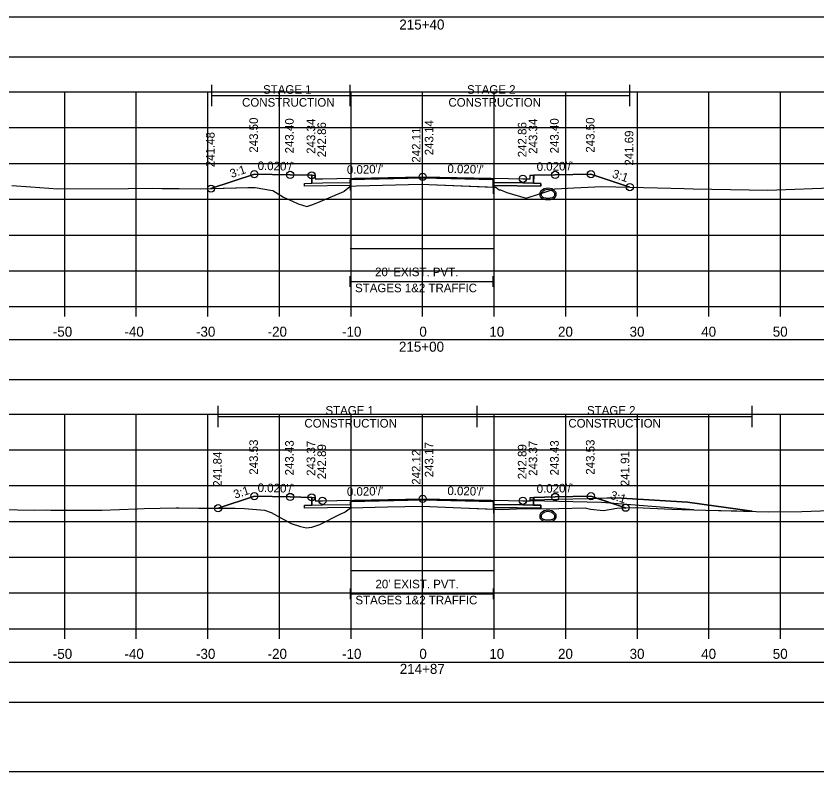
# Model space of a CAD drawing. Extents: x 1369627 to 1374022, y 380035 to 398173.
# Drawn here: x 1372041.7 to 1372153.5, y 383456.2 to 383561.8 of the extents above; entities that cross this region are included whole.
import ezdxf

# ---------------------------------------------------------------- set-up
doc = ezdxf.new("R2010")
doc.units = 0
for name, color, linetype in [('Default', 7, 'Continuous'), ('R_Alt Surface', 7, 'Continuous'), ('R_Axis', 7, 'Continuous'), ('R_Axis Annot', 7, 'Continuous'), ('R_Border', 7, 'Continuous'), ('R_Drive', 7, 'Continuous'), ('R_Exist Surface', 7, 'Continuous'), ('R_Fin Surface', 7, 'Continuous'), ('R_Grid', 7, 'Continuous'), ('R_MOT', 7, 'Continuous'), ('R_No Plot', 7, 'Continuous'), ('R_Water', 7, 'Continuous'), ('R_Xsect Elev', 7, 'Continuous'), ('R_Xsect Slope', 7, 'Continuous'), ('T_Vehicle Path Lt Minor', 7, 'Continuous'), ('T_Vehicle Path Rt', 7, 'Continuous')]:
    doc.layers.add(name, color=color, linetype=linetype)

msp = doc.modelspace()

# ---------------------------------------------------------------- linework, layer by layer
at = {"layer": 'Default'}
for p, q in [((1372088.39, 383523.92), (1372088.39, 383525.42)), ((1372108.39, 383523.92), (1372108.39, 383525.42)), ((1372088.39, 383524.67), (1372108.39, 383524.67)), ((1372088.44, 383480.32), (1372088.44, 383481.82)), ((1372108.44, 383480.32), (1372108.44, 383481.82)), ((1372088.44, 383481.07), (1372108.44, 383481.07))]:
    msp.add_line(p, q, dxfattribs=at)
for points in [[(1371948.53, 383556.06), (1372248.53, 383556.06), (1372248.53, 383561.58), (1371948.53, 383561.58)], [(1371948.53, 383511.01), (1372248.53, 383511.01), (1372248.53, 383516.53), (1371948.53, 383516.53)], [(1371948.53, 383465.92), (1372248.53, 383465.92), (1372248.53, 383471.44), (1371948.53, 383471.44)]]:
    msp.add_lwpolyline(points, close=True, dxfattribs=at)
at = {"layer": 'R_Alt Surface'}
for points in [[(1372083.03, 383539.51), (1372083.03, 383538.41), (1372084.53, 383538.44), (1372088.39, 383538.52), (1372088.39, 383538.94), (1372098.53, 383539.14), (1372108.39, 383538.94), (1372108.39, 383538.53), (1372112.53, 383538.44), (1372114.03, 383538.41), (1372114.03, 383539.51)], [(1372083.03, 383494.53), (1372083.03, 383493.44), (1372084.53, 383493.47), (1372088.44, 383493.54), (1372088.44, 383493.96), (1372098.53, 383494.16), (1372108.44, 383493.97), (1372108.44, 383493.55), (1372112.53, 383493.47), (1372114.03, 383493.44), (1372114.03, 383494.53)]]:
    msp.add_lwpolyline(points, dxfattribs=at)
for points in [[(1372082.03, 383538.39), (1372083.03, 383538.41), (1372084.53, 383538.44), (1372088.39, 383538.52), (1372088.39, 383538.1), (1372082.03, 383537.98)], [(1372115.03, 383538.39), (1372114.03, 383538.41), (1372112.53, 383538.44), (1372108.39, 383538.53), (1372108.39, 383538.11), (1372115.03, 383537.98)], [(1372082.03, 383493.42), (1372083.03, 383493.44), (1372084.53, 383493.47), (1372088.44, 383493.54), (1372088.44, 383493.13), (1372082.03, 383493)], [(1372115.03, 383493.42), (1372114.03, 383493.44), (1372112.53, 383493.47), (1372108.44, 383493.55), (1372108.44, 383493.13), (1372115.03, 383493)]]:
    msp.add_lwpolyline(points, close=True, dxfattribs=at)
at = {"layer": 'R_Axis'}
for p, q in [((1371948.53, 383521.17), (1372248.53, 383521.17)), ((1372048.53, 383519.77), (1372048.53, 383521.17)), ((1372058.53, 383519.77), (1372058.53, 383521.17)), ((1372068.53, 383519.77), (1372068.53, 383521.17)), ((1372078.53, 383519.77), (1372078.53, 383521.17)), ((1372088.53, 383519.77), (1372088.53, 383521.17)), ((1372098.53, 383519.77), (1372098.53, 383521.17)), ((1372108.53, 383519.77), (1372108.53, 383521.17)), ((1372118.53, 383519.77), (1372118.53, 383521.17)), ((1372128.53, 383519.77), (1372128.53, 383521.17)), ((1372138.53, 383519.77), (1372138.53, 383521.17)), ((1372148.53, 383519.77), (1372148.53, 383521.17)), ((1371948.53, 383476.17), (1372248.53, 383476.17)), ((1372048.53, 383474.77), (1372048.53, 383476.17)), ((1372058.53, 383474.77), (1372058.53, 383476.17)), ((1372068.53, 383474.77), (1372068.53, 383476.17)), ((1372078.53, 383474.77), (1372078.53, 383476.17)), ((1372088.53, 383474.77), (1372088.53, 383476.17)), ((1372098.53, 383474.77), (1372098.53, 383476.17)), ((1372108.53, 383474.77), (1372108.53, 383476.17)), ((1372118.53, 383474.77), (1372118.53, 383476.17)), ((1372128.53, 383474.77), (1372128.53, 383476.17)), ((1372138.53, 383474.77), (1372138.53, 383476.17)), ((1372148.53, 383474.77), (1372148.53, 383476.17))]:
    msp.add_line(p, q, dxfattribs=at)
at = {"layer": 'R_Border'}
msp.add_line((1372256.71, 383456.17), (1371940.53, 383456.17), dxfattribs=at)
at = {"layer": 'R_Drive'}
msp.add_line((1372135.51, 383493.85), (1372144.55, 383492.58), dxfattribs=at)
for points in [[(1372113.53, 383494.03), (1372113.53, 383494.2), (1372125.53, 383494.44)], [(1372125.53, 383494.44), (1372135.51, 383493.85), (1372135.51, 383493.85)]]:
    msp.add_lwpolyline(points, dxfattribs=at)
at = {"layer": 'R_Exist Surface'}
for points in [[(1372041.14, 383538.08), (1372043.79, 383537.89), (1372047.55, 383537.62), (1372057.4, 383537.67), (1372060.85, 383537.72), (1372062.1, 383537.67), (1372064.54, 383537.68), (1372067.55, 383537.61), (1372074.1, 383537.81), (1372075.12, 383537.81), (1372077.56, 383537.38), (1372077.61, 383537.38), (1372079.07, 383536.47), (1372080.37, 383535.9), (1372081.16, 383535.55), (1372082.36, 383535.16), (1372083.19, 383535.43), (1372084.23, 383535.83), (1372087.51, 383537.26), (1372087.57, 383537.29), (1372088.36, 383537.93), (1372088.45, 383538.01), (1372089.3, 383538.03), (1372098.39, 383538.28), (1372099.4, 383538.24), (1372108.74, 383537.86), (1372108.75, 383537.86), (1372109.23, 383537.48), (1372109.39, 383537.46), (1372110.31, 383537.12), (1372112.98, 383536.32), (1372113.41, 383536.44), (1372114.59, 383536.81), (1372117.03, 383537.64), (1372119.63, 383537.78), (1372123.58, 383537.96), (1372131.35, 383537.75), (1372135.05, 383537.65), (1372136.3, 383537.61), (1372146.75, 383537.45), (1372156.75, 383537.8)], [(1372037.01, 383492.87), (1372044.35, 383492.73), (1372045.92, 383492.78), (1372046.61, 383492.73), (1372047.64, 383492.72), (1372053.71, 383492.72), (1372058.63, 383492.93), (1372058.7, 383492.93), (1372059.65, 383492.95), (1372064.11, 383493.05), (1372064.49, 383493.05), (1372067.28, 383493.02), (1372069.49, 383493.01), (1372072.36, 383493), (1372073.66, 383492.99), (1372076.46, 383492.74), (1372077.39, 383492.42), (1372078.73, 383491.68), (1372080.14, 383490.89), (1372081.47, 383490.48), (1372082.29, 383490.25), (1372083.06, 383490.38), (1372084.18, 383490.72), (1372087.03, 383492.17), (1372087.64, 383492.44), (1372087.7, 383492.49), (1372088.46, 383493.06), (1372093.63, 383493.2), (1372098.44, 383493.29), (1372103.86, 383493.06), (1372108.72, 383492.89), (1372109.68, 383492.84), (1372111.64, 383492.92), (1372117.57, 383492.98), (1372121.25, 383493.05), (1372121.96, 383492.89), (1372123.8, 383492.69), (1372125.67, 383493.04), (1372128.31, 383493.12), (1372133.33, 383492.89), (1372134.75, 383492.85), (1372138.07, 383492.75), (1372146.9, 383492.51), (1372151.51, 383492.56), (1372160.68, 383492.86)]]:
    msp.add_lwpolyline(points, dxfattribs=at)
at = {"layer": 'R_Fin Surface'}
for points in [[(1372068.96, 383537.65), (1372075.02, 383539.67), (1372080.02, 383539.57), (1372083.02, 383539.51), (1372083.52, 383539.51), (1372083.53, 383539.01), (1372084.53, 383539.03), (1372086.53, 383539.07), (1372098.53, 383539.31), (1372110.53, 383539.07), (1372112.53, 383539.03), (1372113.53, 383539.01), (1372113.54, 383539.51), (1372114.04, 383539.51), (1372117.04, 383539.57), (1372122.04, 383539.67), (1372127.47, 383537.86)], [(1372069.96, 383493.01), (1372075.02, 383494.69), (1372080.02, 383494.59), (1372083.02, 383494.53), (1372083.52, 383494.53), (1372083.53, 383494.03), (1372084.53, 383494.05), (1372086.53, 383494.09), (1372098.53, 383494.33), (1372110.53, 383494.09), (1372112.53, 383494.05), (1372113.53, 383494.03), (1372113.54, 383494.53), (1372114.04, 383494.53), (1372117.04, 383494.59), (1372122.04, 383494.69), (1372126.89, 383493.08)]]:
    msp.add_lwpolyline(points, dxfattribs=at)
at = {"layer": 'R_Grid'}
for p, q in [((1371948.53, 383551.17), (1372248.53, 383551.17)), ((1372048.53, 383521.17), (1372048.53, 383551.17)), ((1372058.53, 383521.17), (1372058.53, 383551.17)), ((1372068.53, 383521.17), (1372068.53, 383551.17)), ((1372078.53, 383521.17), (1372078.53, 383551.17)), ((1372088.53, 383521.17), (1372088.53, 383551.17)), ((1372098.53, 383521.17), (1372098.53, 383551.17)), ((1372108.53, 383521.17), (1372108.53, 383551.17)), ((1372118.53, 383521.17), (1372118.53, 383551.17)), ((1372128.53, 383521.17), (1372128.53, 383551.17)), ((1372138.53, 383521.17), (1372138.53, 383551.17)), ((1372148.53, 383521.17), (1372148.53, 383551.17)), ((1371948.53, 383546.17), (1372248.53, 383546.17)), ((1371948.53, 383541.17), (1372248.53, 383541.17)), ((1371948.53, 383536.17), (1372248.53, 383536.17)), ((1371948.53, 383531.17), (1372248.53, 383531.17)), ((1371948.53, 383526.17), (1372248.53, 383526.17)), ((1371948.53, 383521.17), (1372248.53, 383521.17)), ((1371948.53, 383506.17), (1372248.53, 383506.17)), ((1372048.53, 383476.17), (1372048.53, 383506.17)), ((1372058.53, 383476.17), (1372058.53, 383506.17)), ((1372068.53, 383476.17), (1372068.53, 383506.17)), ((1372078.53, 383476.17), (1372078.53, 383506.17)), ((1372088.53, 383476.17), (1372088.53, 383506.17)), ((1372098.53, 383476.17), (1372098.53, 383506.17)), ((1372108.53, 383476.17), (1372108.53, 383506.17)), ((1372118.53, 383476.17), (1372118.53, 383506.17)), ((1372128.53, 383476.17), (1372128.53, 383506.17)), ((1372138.53, 383476.17), (1372138.53, 383506.17)), ((1372148.53, 383476.17), (1372148.53, 383506.17)), ((1371948.53, 383501.17), (1372248.53, 383501.17)), ((1371948.53, 383496.17), (1372248.53, 383496.17)), ((1371948.53, 383491.17), (1372248.53, 383491.17)), ((1371948.53, 383486.17), (1372248.53, 383486.17)), ((1371948.53, 383481.17), (1372248.53, 383481.17)), ((1371948.53, 383476.17), (1372248.53, 383476.17))]:
    msp.add_line(p, q, dxfattribs=at)
at = {"layer": 'R_MOT'}
for p, q in [((1372069.1, 383549.15), (1372069.1, 383552.15)), ((1372088.4, 383549.15), (1372088.4, 383552.15)), ((1372127.47, 383549.15), (1372127.47, 383552.15)), ((1372069.1, 383550.65), (1372127.47, 383550.65)), ((1372069.96, 383504.32), (1372069.96, 383507.32)), ((1372106.15, 383504.32), (1372106.15, 383507.32)), ((1372144.55, 383504.32), (1372144.55, 383507.32)), ((1372069.96, 383505.82), (1372144.55, 383505.82))]:
    msp.add_line(p, q, dxfattribs=at)
at = {"layer": 'R_No Plot'}
for p, q in [((1372123.53, 383493.83), (1372113.53, 383494.03)), ((1372136.41, 383492.8), (1372123.53, 383493.83))]:
    msp.add_line(p, q, dxfattribs=at)
msp.add_lwpolyline([(1372174.45, 383661.63), (1372194.07, 383661.63), (1372194.07, 383651.75), (1372210.18, 383651.75), (1372233.38, 383651.75), (1372233.38, 383619.08), (1372256.59, 383619.08), (1372256.71, 383456.17), (1371940.53, 383456.17), (1371940.53, 383661.63)], close=True, dxfattribs=at)
for points in [[(1372088.39, 383529.28), (1372108.39, 383529.28)], [(1372088.44, 383484.29), (1372108.44, 383484.29)]]:
    msp.add_lwpolyline(points, dxfattribs=at)
for centre in [(1372075.02, 383539.67), (1372080.02, 383539.57), (1372083.02, 383539.51), (1372117.04, 383539.57), (1372122.04, 383539.67), (1372098.53, 383539.31), (1372112.53, 383539.03), (1372068.96, 383537.65), (1372127.47, 383537.86), (1372075.02, 383494.69), (1372122.04, 383494.69), (1372080.02, 383494.59), (1372083.02, 383494.53), (1372084.53, 383494.05), (1372098.53, 383494.33), (1372112.53, 383494.05), (1372117.04, 383494.59), (1372069.96, 383493.01), (1372126.89, 383493.08)]:
    msp.add_circle(centre, 0.5, dxfattribs=at)
at = {"layer": 'R_Water'}
for centre, radius, start, end in [((1372116.04, 383536.36), 1.35, 43.6485, 136.3515), ((1372115.53, 383536.85), 0.646, 136.3515, 253.9529), ((1372115.53, 383536.85), 0.438, 136.3515, 253.9529), ((1372116.04, 383536.36), 1.15, 43.6485, 136.3515), ((1372116.55, 383536.85), 0.438, 286.0471, 43.6485), ((1372116.55, 383536.85), 0.646, 286.0471, 43.6485), ((1372116.04, 383538.63), 2.5, 253.9529, 286.0471), ((1372116.04, 383538.63), 2.29, 253.9529, 286.0471), ((1372115.53, 383491.88), 0.646, 136.3515, 253.9529), ((1372116.04, 383491.39), 1.35, 43.6485, 136.3515), ((1372115.53, 383491.88), 0.438, 136.3515, 253.9529), ((1372116.04, 383491.39), 1.15, 43.6485, 136.3515), ((1372116.55, 383491.88), 0.438, 286.0471, 43.6485), ((1372116.55, 383491.88), 0.646, 286.0471, 43.6485), ((1372116.04, 383493.66), 2.5, 253.9529, 286.0471), ((1372116.04, 383493.66), 2.29, 253.9529, 286.0471)]:
    msp.add_arc(centre, radius, start, end, dxfattribs=at)
at = {"layer": 'R_Xsect Elev'}
for p, q in [((1372098.53, 383538.28), (1372098.53, 383548.28)), ((1372098.53, 383493.28), (1372098.53, 383503.28))]:
    msp.add_line(p, q, dxfattribs=at)
at = {"layer": 'T_Vehicle Path Lt Minor'}
for p, q in [((1372125.53, 383494.44), (1372122.95, 383494.39)), ((1372122.95, 383494.39), (1372126.89, 383493.08)), ((1372135.51, 383493.85), (1372125.53, 383494.44)), ((1372126.89, 383493.08), (1372128.31, 383493.12)), ((1372144.55, 383492.58), (1372135.51, 383493.85))]:
    msp.add_line(p, q, dxfattribs=at)
msp.add_lwpolyline([(1372128.31, 383493.12), (1372133.33, 383492.89), (1372134.75, 383492.85), (1372138.07, 383492.75), (1372144.55, 383492.58)], dxfattribs=at)
at = {"layer": 'T_Vehicle Path Rt'}
for p, q in [((1372083.03, 383538.41), (1372083.03, 383539.51)), ((1372088.39, 383538.94), (1372088.39, 383537.37)), ((1372108.39, 383538.94), (1372108.39, 383536.92)), ((1372114.04, 383539.51), (1372114.03, 383538.41)), ((1372088.39, 383538.52), (1372088.39, 383538.1)), ((1372088.39, 383537.95), (1372088.39, 383538.1)), ((1372088.39, 383538.1), (1372088.39, 383537.95)), ((1372108.39, 383538.11), (1372108.39, 383538.53)), ((1372108.39, 383537.87), (1372108.39, 383538.11)), ((1372108.39, 383538.11), (1372108.39, 383537.87)), ((1372108.39, 383537.87), (1372108.74, 383537.86)), ((1372083.03, 383493.44), (1372083.03, 383494.53)), ((1372114.04, 383494.53), (1372114.03, 383493.44)), ((1372088.44, 383493.54), (1372088.44, 383493.13)), ((1372088.44, 383493.13), (1372088.44, 383492.95)), ((1372088.44, 383493.05), (1372088.44, 383493.13)), ((1372088.44, 383493.13), (1372088.44, 383493.05)), ((1372108.44, 383493.97), (1372108.44, 383492.32)), ((1372108.44, 383492.9), (1372108.44, 383493.13)), ((1372108.44, 383493.13), (1372108.44, 383492.9))]:
    msp.add_line(p, q, dxfattribs=at)
for points in [[(1372083.03, 383539.51), (1372083.02, 383539.51), (1372080.02, 383539.57), (1372075.02, 383539.67), (1372068.96, 383537.65)], [(1372108.39, 383538.53), (1372108.39, 383538.94), (1372098.53, 383539.14), (1372088.39, 383538.94), (1372088.39, 383538.52)], [(1372127.47, 383537.86), (1372122.04, 383539.67), (1372117.04, 383539.57), (1372114.04, 383539.51)], [(1372068.96, 383537.65), (1372074.1, 383537.81), (1372075.12, 383537.81), (1372077.56, 383537.38), (1372077.61, 383537.38), (1372079.07, 383536.47), (1372080.37, 383535.9), (1372081.16, 383535.55), (1372082.36, 383535.16), (1372083.19, 383535.43), (1372084.23, 383535.83), (1372087.51, 383537.26), (1372087.57, 383537.29), (1372088.36, 383537.93), (1372088.39, 383537.95)], [(1372088.39, 383538.1), (1372082.03, 383537.98), (1372082.03, 383538.39), (1372083.03, 383538.41)], [(1372088.39, 383537.95), (1372088.45, 383538.01), (1372089.3, 383538.03), (1372098.39, 383538.28), (1372099.4, 383538.24), (1372108.39, 383537.87)], [(1372114.03, 383538.41), (1372115.03, 383538.39), (1372115.03, 383537.98), (1372108.39, 383538.11)], [(1372108.74, 383537.86), (1372109.23, 383537.48), (1372109.39, 383537.46), (1372110.31, 383537.12), (1372112.98, 383536.32), (1372113.41, 383536.44), (1372114.59, 383536.81), (1372117.03, 383537.64), (1372119.63, 383537.78), (1372123.58, 383537.96), (1372127.47, 383537.86)], [(1372083.03, 383494.53), (1372083.02, 383494.53), (1372080.02, 383494.59), (1372075.02, 383494.69), (1372069.96, 383493.01)], [(1372108.44, 383493.97), (1372098.53, 383494.16), (1372088.44, 383493.96), (1372088.44, 383493.54)], [(1372126.89, 383493.08), (1372122.04, 383494.69), (1372117.04, 383494.59), (1372114.04, 383494.53)], [(1372069.96, 383493.01), (1372072.36, 383493), (1372073.66, 383492.99), (1372076.46, 383492.74), (1372077.39, 383492.42), (1372078.73, 383491.68), (1372080.14, 383490.89), (1372081.47, 383490.48), (1372082.29, 383490.25), (1372083.06, 383490.38), (1372084.18, 383490.72), (1372087.03, 383492.17), (1372087.64, 383492.44), (1372087.7, 383492.49), (1372088.44, 383493.05)], [(1372088.44, 383493.13), (1372082.03, 383493), (1372082.03, 383493.42), (1372083.03, 383493.44)], [(1372088.44, 383493.05), (1372088.46, 383493.06), (1372093.63, 383493.2), (1372098.44, 383493.29), (1372103.86, 383493.06), (1372108.44, 383492.9)], [(1372108.44, 383493.13), (1372108.44, 383493.55), (1372108.44, 383493.97)], [(1372114.03, 383493.44), (1372115.03, 383493.42), (1372115.03, 383493), (1372108.44, 383493.13)], [(1372108.44, 383492.9), (1372108.72, 383492.89), (1372109.68, 383492.84), (1372111.64, 383492.92), (1372117.57, 383492.98), (1372121.25, 383493.05), (1372121.96, 383492.89), (1372123.8, 383492.69), (1372125.67, 383493.04), (1372126.89, 383493.08)]]:
    msp.add_lwpolyline(points, dxfattribs=at)

# ---------------------------------------------------------------- texts
at = {"layer": 'R_Axis Annot'}
for s, height, p in [('215+40', 1.4, (1372095.27, 383559.87)), ("20' EXIST. PVT.", 1.2, (1372091.89, 383525.42)), ('STAGES 1&2 TRAFFIC', 1.2, (1372089.09, 383523.18)), ('-50', 1.4, (1372046.87, 383516.97)), ('-40', 1.4, (1372056.87, 383516.97)), ('-30', 1.4, (1372066.87, 383516.97)), ('-20', 1.4, (1372076.87, 383516.97)), ('-10', 1.4, (1372087.27, 383516.97)), ('0', 1.4, (1372098.07, 383516.97)), ('10', 1.4, (1372107.84, 383516.97)), ('20', 1.4, (1372117.44, 383516.97)), ('30', 1.4, (1372127.44, 383516.97)), ('40', 1.4, (1372137.44, 383516.97)), ('50', 1.4, (1372147.44, 383516.97)), ('215+00', 1.4, (1372095.22, 383514.87)), ("20' EXIST. PVT.", 1.2, (1372091.94, 383481.82)), ('STAGES 1&2 TRAFFIC', 1.2, (1372089.14, 383479.58)), ('-50', 1.4, (1372046.87, 383471.97)), ('-40', 1.4, (1372056.87, 383471.97)), ('-30', 1.4, (1372066.87, 383471.97)), ('-20', 1.4, (1372076.87, 383471.97)), ('-10', 1.4, (1372087.27, 383471.97)), ('0', 1.4, (1372098.07, 383471.97)), ('10', 1.4, (1372107.84, 383471.97)), ('20', 1.4, (1372117.44, 383471.97)), ('30', 1.4, (1372127.44, 383471.97)), ('40', 1.4, (1372137.44, 383471.97)), ('50', 1.4, (1372147.44, 383471.97)), ('214+87', 1.4, (1372095.33, 383469.87))]:
    msp.add_text(s, height=height, dxfattribs=at).set_placement(p)
at = {"layer": 'R_MOT'}
for s, p in [('STAGE 1', (1372076.24, 383550.9)), ('STAGE 2', (1372104.73, 383550.9)), ('CONSTRUCTION', (1372073.3, 383549.1)), ('CONSTRUCTION', (1372102.13, 383549.1)), ('STAGE 1', (1372084.95, 383506.08)), ('STAGE 2', (1372121.49, 383506.08)), ('CONSTRUCTION', (1372082.01, 383504.28)), ('CONSTRUCTION', (1372118.88, 383504.28))]:
    msp.add_text(s, height=1.2, dxfattribs=at).set_placement(p)
at = {"layer": 'R_Xsect Elev'}
for s, p in [('243.50', (1372075.52, 383542.67)), ('243.40', (1372080.52, 383542.57)), ('243.34', (1372083.52, 383542.51)), ('242.86', (1372085.03, 383542.03)), ('243.14', (1372100.03, 383542.31)), ('242.86', (1372113.03, 383542.03)), ('243.34', (1372114.54, 383542.51)), ('243.40', (1372117.54, 383542.57)), ('243.50', (1372122.54, 383542.67)), ('241.48', (1372069.46, 383540.65)), ('242.11', (1372098.23, 383541.28)), ('241.69', (1372127.97, 383540.86)), ('243.53', (1372075.52, 383497.69)), ('243.43', (1372080.52, 383497.59)), ('243.37', (1372083.52, 383497.53)), ('242.89', (1372085.03, 383497.05)), ('243.17', (1372100.03, 383497.33)), ('242.89', (1372113.03, 383497.05)), ('243.37', (1372114.54, 383497.53)), ('243.43', (1372117.54, 383497.59)), ('243.53', (1372122.54, 383497.69)), ('241.84', (1372070.46, 383496.01)), ('242.12', (1372098.23, 383496.28)), ('241.91', (1372127.39, 383496.08))]:
    msp.add_text(s, height=1.2, rotation=90, dxfattribs=at).set_placement(p)
at = {"layer": 'R_Xsect Slope'}
for s, rotation, p in [("0.020'/'", 358.8542, (1372075.47, 383540.26)), ("0.020'/'", 1.1458, (1372087.96, 383539.7)), ("0.020'/'", 358.8542, (1372101.98, 383539.84)), ("0.020'/'", 1.1458, (1372114.47, 383540.12)), ('3:1', 18.4332, (1372071.83, 383539.13)), ('3:1', 341.5668, (1372124.91, 383539.24)), ("0.020'/'", 358.8542, (1372075.47, 383495.28)), ("0.020'/'", 1.1458, (1372114.47, 383495.14)), ('3:1', 18.4332, (1372072.33, 383494.32)), ("0.020'/'", 1.1458, (1372087.96, 383494.72)), ("0.020'/'", 358.8542, (1372101.98, 383494.86)), ('3:1', 341.5668, (1372124.62, 383494.36))]:
    msp.add_text(s, height=1.2, rotation=rotation, dxfattribs=at).set_placement(p)

doc.saveas('drawing.dxf')
